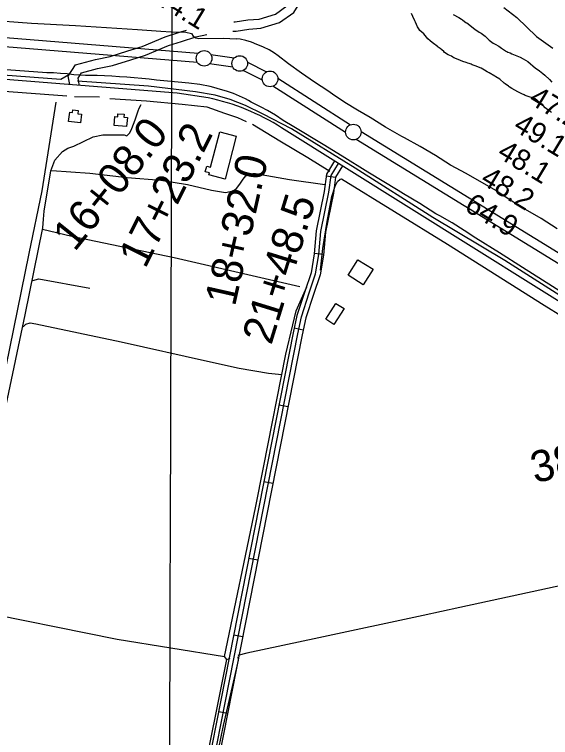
# Model space of a CAD drawing. Extents: x 3146026 to 3183936, y 897894 to 923344.
# Drawn here: x 3154998 to 3156715, y 910992 to 913306 of the extents above; entities that cross this region are included whole.
import ezdxf

# ---------------------------------------------------------------- set-up
doc = ezdxf.new("R2010")
doc.units = 0
for name, color, linetype in [('V-BLDG-OTLN', 7, 'Continuous'), ('V-GRID-MAJR', 7, 'Continuous'), ('V-LEVE-TOET', 7, 'Continuous'), ('V-RIVR-EDGE', 7, 'Continuous'), ('V-RIVR-IDEN', 7, 'Continuous'), ('V-RIVR-RANG', 7, 'Continuous'), ('V-ROAD-CNTR', 7, 'Continuous'), ('V-SITE-VEGE', 7, 'Continuous'), ('V-SURV-IDEN', 7, 'Continuous'), ('V-SURV-LINE', 7, 'Continuous'), ('V-TOPO-SHOR', 7, 'Continuous')]:
    doc.layers.add(name, color=color, linetype=linetype)

msp = doc.modelspace()

# ---------------------------------------------------------------- linework, layer by layer
at = {"layer": 'V-BLDG-OTLN'}
for points in [[(3155209.8, 912958.8), (3155171.4, 912963.5), (3155175, 912993.3), (3155183.6, 912992.3), (3155184.6, 913000.7), (3155202.3, 912998.6), (3155201, 912988.2), (3155213.2, 912986.7)], [(3155359.6, 912975.9), (3155357.3, 912947.1), (3155317.3, 912950.4), (3155319.7, 912979.1), (3155328.7, 912978.3), (3155329.5, 912988.3), (3155349.1, 912986.7), (3155348.3, 912976.9)], [(3155708.3, 912915.9), (3155672.4, 912778.7), (3155620.7, 912792.3), (3155622.5, 912799.1), (3155609.3, 912802.6), (3155613.9, 912820.1), (3155626.2, 912816.9), (3155655.8, 912929.7)], [(3156098, 912520.8), (3156146.3, 912490.3), (3156115.1, 912440.9), (3156066.8, 912471.4)], [(3156027.7, 912381.5), (3156053.6, 912364.8), (3156020.7, 912313.8), (3155994.8, 912330.5)]]:
    msp.add_lwpolyline(points, close=True, dxfattribs=at)
at = {"layer": 'V-GRID-MAJR'}
msp.add_spline([(3155483.1, 907322.2), (3155490.4, 909418.7), (3155511.6, 915481.6), (3155532.8, 921544.5), (3155532.8, 921546.4)], degree=3, dxfattribs=at)
at = {"layer": 'V-LEVE-TOET'}
for points in [[(3154524.2, 913328.3), (3154543.4, 913326.3), (3154554.6, 913322.8), (3154577.2, 913316.5), (3154615.9, 913311.2), (3154693.9, 913305.1), (3154799.1, 913297.3), (3154909.1, 913288.2), (3155052.5, 913278.2), (3155193.7, 913269.9), (3155391.8, 913258.1), (3155467.2, 913252.6), (3155499.8, 913249.8), (3155547.4, 913248.6), (3155564.8, 913244.6), (3155570.1, 913236.3), (3155578.6, 913230.5), (3155588.7, 913228.8), (3155667.7, 913230.3), (3155708.5, 913228)], [(3156736.4, 912620.2), (3156684.8, 912653.1), (3156634.9, 912681.9), (3156585.9, 912712.1), (3156539.2, 912742.6), (3156444.3, 912796.6), (3156394.8, 912824), (3156346.3, 912854.2), (3156297, 912883), (3156246.9, 912910.5), (3156238.2, 912915.1), (3156186.5, 912945.6), (3156137.6, 912976.2), (3156096.6, 912999.7), (3156056.3, 913024.6), (3156016.9, 913050.8), (3156001.3, 913061.7), (3155958.7, 913089.2), (3155916.9, 913118), (3155876.1, 913148.1), (3155842.1, 913173.7), (3155830.4, 913182), (3155813.5, 913192.4), (3155795.8, 913201.4), (3155777.5, 913208.9), (3155774.6, 913210), (3155757, 913216.9), (3155739, 913222.4), (3155720.5, 913226.3), (3155708.5, 913228)], [(3155756, 913025.5), (3155747.1, 913030.8), (3155738, 913035.8), (3155728.7, 913040.5), (3155719.2, 913044.8), (3155709.6, 913048.9), (3155699.9, 913052.6), (3155690.1, 913056), (3155680.1, 913059.1), (3155669.3, 913062.7), (3155658.4, 913066.1), (3155647.4, 913069.3), (3155636.3, 913072.2), (3155625.2, 913074.8), (3155614, 913077.2), (3155602.8, 913079.4), (3155591.5, 913081.3), (3155556.9, 913085.5), (3155522.3, 913089.3), (3155487.7, 913092.7), (3155453, 913095.7), (3155429.3, 913098.3), (3155405.5, 913100.7), (3155381.8, 913102.8), (3155358, 913104.8), (3155334.2, 913106.5), (3155310.4, 913108), (3155286.6, 913109.3), (3155262.8, 913110.3), (3155244.1, 913110.1), (3155225.4, 913110.4), (3155206.8, 913111.5), (3155188.1, 913113.1), (3155166.6, 913115.3), (3155145, 913117.1), (3155123.4, 913118.5), (3155101.7, 913119.5), (3155058.6, 913121.9), (3155015.5, 913125), (3154972.4, 913128.7)], [(3156226.7, 912742.4), (3156129.7, 912801.6), (3156047.9, 912852.9), (3155986.2, 912889.8), (3155892.7, 912946), (3155858.8, 912966.7), (3155834, 912983.1), (3155808.4, 912998.1), (3155787.7, 913008.9), (3155756, 913025.5)], [(3156753.6, 912414.9), (3156625.5, 912495.9), (3156551, 912543.5), (3156475.9, 912589.7), (3156438.2, 912614.9), (3156399.7, 912638.8), (3156360.3, 912661.3), (3156347.4, 912668.3), (3156296.3, 912700.9), (3156244.4, 912732.2), (3156226.7, 912742.4)]]:
    msp.add_lwpolyline(points, dxfattribs=at)
at = {"layer": 'V-RIVR-EDGE'}
msp.add_lwpolyline([(3156564.7, 913328.1), (3156606.6, 913295.5), (3156669.9, 913235), (3156722.2, 913197.6)], dxfattribs=at)
at = {"layer": 'V-ROAD-CNTR'}
for p, q in [((3156026.4, 912784.1), (3155996.6, 912787.9)), ((3155987.5, 912537.9), (3155957.7, 912540.8)), ((3155922.9, 912295.2), (3155893.6, 912301.6)), ((3155874.4, 912050.3), (3155844.9, 912056.1)), ((3155826, 911805), (3155796.6, 911810.8)), ((3155777.7, 911559.7), (3155748.2, 911565.5)), ((3155729.3, 911314.4), (3155699.9, 911320.2)), ((3155681, 911069.2), (3155651.5, 911075))]:
    msp.add_line(p, q, dxfattribs=at)
for points in [[(3155697.6, 913252.1), (3155707.7, 913252.4), (3155748.3, 913258.4), (3155786.9, 913261.5), (3155846.8, 913279.6), (3155892.9, 913312), (3155912.4, 913343.1), (3155909, 913377.9), (3155881.1, 913427.1), (3155853.1, 913448.6), (3155824.7, 913472.1), (3155775.5, 913498.1)], [(3155700.8, 913282.2), (3155705.1, 913282.3), (3155744.9, 913288.2), (3155781.3, 913291.2), (3155833.5, 913306.9), (3155870.7, 913333.1), (3155881.6, 913350.3), (3155879.8, 913368.6), (3155858, 913407), (3155834.4, 913425.1), (3155807.9, 913447), (3155761.5, 913471.6)], [(3155617.9, 913039.1), (3155519.5, 913054.1), (3153038.6, 913250.9)], [(3155175.1, 913081.4), (3155175.1, 913081.3), (3155170.6, 913108.2), (3155193.7, 913144.7), (3155257.5, 913161.9), (3155305.1, 913171.7), (3155361.4, 913188.9), (3155407.2, 913203.7), (3155480.7, 913234.6), (3155523.9, 913248.1), (3155549.4, 913256)], [(3155205, 913079), (3155205.3, 913082.6), (3155202.1, 913101.8), (3155212.8, 913118.8), (3155264.4, 913132.7), (3155312.5, 913142.6), (3155370.4, 913160.3), (3155417.7, 913175.6), (3155491.1, 913206.4), (3155532.7, 913219.5), (3155579.4, 913233.8), (3155614.6, 913242.1)], [(3157275.9, 912053.9), (3155853.5, 912943.3)], [(3156023.2, 912837.1), (3155997.6, 912795.3), (3155990.4, 912739.3), (3155964.7, 912613.8), (3155957.6, 912539.4), (3155947.8, 912479.6), (3155927.6, 912419.5), (3155902.6, 912342.7), (3155890.4, 912286.7), (3155385.5, 909725.2), (3155372.5, 909641), (3155352.3, 909575.2), (3155326.3, 909519.1), (3155310.2, 909483.9), (3155280.7, 909427.5), (3155236.4, 909348.3), (3155170.2, 909231.7), (3154950.7, 908796.8), (3154928.6, 908749.8), (3154916, 908712.6), (3154904.9, 908687.8), (3154879.8, 908644.6), (3154850.8, 908609.6), (3154182, 907329.4)], [(3154198.8, 907329.4), (3154863.4, 908601.3), (3154892.1, 908635.9), (3154918.2, 908680.9), (3154929.9, 908707.2), (3154942.5, 908744.2), (3154964.2, 908790.2), (3155183.4, 909224.6), (3155249.4, 909341), (3155293.9, 909420.3), (3155323.6, 909477.3), (3155340, 909512.9), (3155366.4, 909569.8), (3155387.2, 909637.7), (3155400.3, 909722.6), (3155905.1, 912283.6), (3155917.1, 912338.8), (3155941.8, 912414.8), (3155962.4, 912475.9), (3155972.4, 912537.5), (3155979.5, 912611.5), (3156005.2, 912736.8), (3156012, 912790.2), (3156036, 912829.2)], [(3156048.8, 912821.4), (3156026.5, 912785.1), (3156020, 912734.4), (3155994.4, 912609.3), (3155987.3, 912535.6), (3155977, 912472.3), (3155956.1, 912410.1), (3155931.6, 912334.9), (3155919.8, 912280.6), (3155415, 909720), (3155401.8, 909634.3), (3155380.4, 909564.4), (3155353.6, 909506.6), (3155337.1, 909470.6), (3155307, 909413.2), (3155262.5, 909333.6), (3155196.7, 909217.6), (3154977.7, 908783.6), (3154956.4, 908738.6), (3154943.9, 908701.7), (3154931.6, 908674.1), (3154904.4, 908627.3), (3154875.9, 908592.9), (3154215.7, 907329.3)]]:
    msp.add_lwpolyline(points, dxfattribs=at)
msp.add_arc((3155476, 912352.5), 701.1, 57.4209, 78.3244, dxfattribs=at)
at = {"layer": 'V-SITE-VEGE'}
for p, q in [((3156273.4, 913299.1), (3156269.2, 913309.2)), ((3156280.6, 913284.9), (3156273.4, 913299.1)), ((3156403, 913305.7), (3156420.7, 913296.2)), ((3156420.7, 913296.2), (3156429.5, 913290.8)), ((3156281.9, 913281.6), (3156280.6, 913284.9)), ((3156289.1, 913266.1), (3156281.9, 913281.6)), ((3156429.5, 913290.8), (3156433.3, 913288.3)), ((3156433.3, 913288.3), (3156439.6, 913283.7)), ((3156439.6, 913283.7), (3156443.9, 913280.4)), ((3156443.9, 913280.4), (3156446.4, 913278.7)), ((3156446.4, 913278.7), (3156472.1, 913259.1)), ((3156292.9, 913259.8), (3156289.1, 913266.1)), ((3156296.7, 913254.8), (3156292.9, 913259.8)), ((3156309.4, 913243.5), (3156296.7, 913254.8)), ((3156472.1, 913259.1), (3156486, 913249.6)), ((3156486, 913249.6), (3156490.6, 913247.1)), ((3156321.6, 913228.1), (3156309.4, 913243.5)), ((3156329.2, 913221), (3156321.6, 913228.1)), ((3156490.6, 913247.1), (3156492.7, 913245.4)), ((3156492.7, 913245.4), (3156501.6, 913239.2)), ((3156501.6, 913239.2), (3156505.8, 913235.8)), ((3156505.8, 913235.8), (3156518, 913223.7)), ((3156341.4, 913211.8), (3156329.2, 913221)), ((3156343.1, 913211), (3156341.4, 913211.8)), ((3156348.2, 913206.4), (3156343.1, 913211)), ((3156352.4, 913203.5), (3156348.2, 913206.4)), ((3156355.4, 913201), (3156352.4, 913203.5)), ((3156518, 913223.7), (3156530.7, 913213.7)), ((3156530.7, 913213.7), (3156537, 913210.4)), ((3156537, 913210.4), (3156549.2, 913204.6)), ((3156549.2, 913204.6), (3156557.6, 913197.9)), ((3156358.3, 913198.9), (3156355.4, 913201)), ((3156361.7, 913196.8), (3156358.3, 913198.9)), ((3156367.1, 913192.7), (3156361.7, 913196.8)), ((3156373.1, 913186.8), (3156367.1, 913192.7)), ((3156375.6, 913183.9), (3156373.1, 913186.8)), ((3156387, 913176.8), (3156375.6, 913183.9)), ((3156557.6, 913197.9), (3156570.7, 913189.6)), ((3156570.7, 913189.6), (3156571.5, 913188.8)), ((3156571.5, 913188.8), (3156574.4, 913187.5)), ((3156574.4, 913187.5), (3156578.2, 913185.5)), ((3156578.2, 913185.5), (3156585.4, 913182.6)), ((3156585.4, 913182.6), (3156590.9, 913180.1)), ((3156590.9, 913180.1), (3156596.3, 913178)), ((3156397.1, 913171.9), (3156387, 913176.8)), ((3156402.1, 913169), (3156397.1, 913171.9)), ((3156405.5, 913167.3), (3156402.1, 913169)), ((3156419.3, 913161.5), (3156405.5, 913167.3)), ((3156434.1, 913154.9), (3156419.3, 913161.5)), ((3156596.3, 913178), (3156617.3, 913168.9)), ((3156617.3, 913168.9), (3156626.6, 913164.3)), ((3156626.6, 913164.3), (3156642.2, 913154.8)), ((3156444.6, 913152), (3156434.1, 913154.9)), ((3156449.6, 913149.9), (3156444.6, 913152)), ((3156454.7, 913148.7), (3156449.6, 913149.9)), ((3156461, 913146.2), (3156454.7, 913148.7)), ((3156464.3, 913144.5), (3156461, 913146.2)), ((3156473.6, 913141.7), (3156464.3, 913144.5)), ((3156492.1, 913133.8), (3156473.6, 913141.7)), ((3156498, 913130.9), (3156492.1, 913133.8)), ((3156642.2, 913154.8), (3156667.1, 913133.9)), ((3156667.1, 913133.9), (3156671.7, 913130.6)), ((3156503.5, 913127.1), (3156498, 913130.9)), ((3156511.9, 913122.2), (3156503.5, 913127.1)), ((3156517.8, 913119.2), (3156511.9, 913122.2)), ((3156536.3, 913108.4), (3156517.8, 913119.2)), ((3156671.7, 913130.6), (3156679.7, 913125.2)), ((3156679.7, 913125.2), (3156690.2, 913116.9)), ((3156690.2, 913116.9), (3156697, 913111)), ((3156697, 913111), (3156711.7, 913097.7)), ((3156540.1, 913106.4), (3156536.3, 913108.4)), ((3156551.9, 913098.9), (3156540.1, 913106.4)), ((3156566.6, 913086.4), (3156551.9, 913098.9)), ((3156570, 913084.3), (3156566.6, 913086.4)), ((3156711.7, 913097.7), (3156718.9, 913089.3)), ((3156580.5, 913076), (3156570, 913084.3)), ((3156582.6, 913073.9), (3156580.5, 913076)), ((3156590.6, 913068.9), (3156582.6, 913073.9)), ((3156610, 913058.1), (3156590.6, 913068.9)), ((3156620.9, 913052.7), (3156610, 913058.1)), ((3156623, 913051.9), (3156620.9, 913052.7)), ((3156630.2, 913048.5), (3156623, 913051.9)), ((3156633.1, 913046.5), (3156630.2, 913048.5)), ((3156649.5, 913041.5), (3156633.1, 913046.5)), ((3156654.1, 913039.9), (3156649.5, 913041.5)), ((3156659.6, 913037.4), (3156654.1, 913039.9)), ((3156665.1, 913035.3), (3156659.6, 913037.4)), ((3156671, 913031.6), (3156665.1, 913035.3)), ((3156673.5, 913030.3), (3156671, 913031.6)), ((3156682.8, 913021.1), (3156673.5, 913030.3)), ((3156687.4, 913016.6), (3156682.8, 913021.1)), ((3156690.8, 913014.5), (3156687.4, 913016.6)), ((3156698, 913007.4), (3156690.8, 913014.5)), ((3156710.6, 912997), (3156698, 913007.4)), ((3156714.8, 912994.1), (3156710.6, 912997)), ((3156717.8, 912992.4), (3156714.8, 912994.1))]:
    msp.add_line(p, q, dxfattribs=at)
at = {"layer": 'V-SURV-LINE'}
for points in [[(3154023.7, 913308.5), (3155586.8, 913182)], [(3155584.4, 913152.1), (3154021.3, 913278.6)], [(3155627.4, 913177.4), (3155701.9, 913166.6)], [(3155697.6, 913136.9), (3155623.1, 913147.7)], [(3155744.1, 913153.3), (3155805.5, 913122.1)], [(3155791.9, 913095.4), (3155730.5, 913126.5)], [(3155841.5, 913101.6), (3156074.6, 912952.9)], [(3156058.4, 912927.6), (3155825.3, 913076.3)], [(3156108.2, 912931.8), (3157505.1, 912074)], [(3157489.4, 912048.5), (3156092.5, 912906.2)]]:
    msp.add_lwpolyline(points, dxfattribs=at)
for centre in [(3155605.5, 913165.4), (3155719.5, 913148.9), (3155816.5, 913099.7), (3156083.3, 912929.5)]:
    msp.add_circle(centre, 25, dxfattribs=at)
at = {"layer": 'V-TOPO-SHOR'}
msp.add_line((3155190.4, 913042.8), (3155270.2, 913042.2), dxfattribs=at)
for points in [[(3155171.9, 913113), (3155146.8, 913097.7), (3154677.4, 913133.2), (3154628.2, 913137.4), (3154409.5, 913156.2), (3154270.4, 913165.7)], [(3154461.8, 913101.2), (3154663, 913082.8), (3154878.9, 913067), (3155165.7, 913044.9)], [(3157073.3, 912197.1), (3156567.9, 912518.1), (3156337.8, 912656.2), (3156089.4, 912813.7), (3155885.1, 912939.6), (3155794.9, 912987), (3155737.6, 913014.6), (3155688.7, 913033.3), (3155641.2, 913047.6), (3155577.6, 913058), (3155427.1, 913076.5), (3155199.7, 913092.6)], [(3155131.1, 913024.8), (3155085.9, 912741.4), (3155044.3, 912540.8), (3154971, 912179.8), (3154949.4, 912077.3), (3154839.8, 911554.7), (3154746.5, 911098.5), (3154682, 910796.8), (3154671.5, 910727.4), (3154560.5, 910206.3), (3154524.1, 910036), (3154460.8, 909727), (3154503.2, 909682.3)], [(3155089.1, 912623.5), (3155091.5, 912650.6), (3155092.9, 912675.9), (3155114.4, 912805.3), (3155127.7, 912839.1), (3155151.6, 912867.5), (3155168.6, 912877.9), (3155188.4, 912883.9), (3155250.1, 912914.2), (3155280.8, 912920.7), (3155320, 912921.1), (3155349, 912920.3), (3155357.6, 912917.2), (3155368, 912927.1), (3155374.2, 912941.4), (3155385.1, 912968.7), (3155394.6, 912997.5), (3155397.7, 913006.1), (3155403.8, 913017.6)], [(3155303.4, 913036.9), (3155420.8, 913029.5), (3155535.2, 913019.2)], [(3155535.2, 913019.2), (3155614.1, 913010.6), (3155670.2, 912990.3), (3155711.9, 912976.1), (3155740.6, 912963.7)], [(3155760.7, 912954.5), (3155847.8, 912901.4), (3155937.9, 912848.2), (3156007.9, 912804.3)], [(3155117.4, 912806.7), (3155239.1, 912797.7), (3155359.2, 912784.3), (3155466.4, 912775.7), (3155551.7, 912761.8), (3155628.8, 912743.1), (3155673.7, 912736.1), (3155698.5, 912741.3), (3155709.6, 912749), (3155720.1, 912763.2), (3155730.7, 912778.9), (3155738.9, 912789.6), (3155744.8, 912793.8), (3155761.6, 912797), (3155770.3, 912796.7), (3155878.7, 912777.9), (3155991.5, 912761.9)], [(3155977.7, 912487.2), (3155985.4, 912556.6), (3155999.3, 912643.4), (3156014.4, 912722.8), (3156025.5, 912755.9), (3156033.1, 912771.7), (3156040.6, 912778.7), (3156045, 912780.1), (3156384.9, 912570.8), (3156694.8, 912375.4), (3156811.9, 912302.6)], [(3154484.1, 909727.1), (3154580.5, 910176.8), (3154672, 910622.6), (3154832.6, 911394.8), (3154905.8, 911746.1), (3155032.6, 912344.3), (3155089.1, 912623.5)], [(3155911.8, 912434.5), (3155509.9, 912527.1), (3155182.2, 912595.2), (3155087.7, 912617.3)], [(3155057.3, 912454.1), (3155076.3, 912459.4), (3155239.6, 912430.4)], [(3155677.8, 911241.9), (3155670.9, 911251.2), (3155770.5, 911727.6), (3155795.7, 911856.2), (3155867.6, 912218.6), (3155889, 912312.4), (3155900.3, 912357.1), (3155934.3, 912434.6)], [(3155025.8, 912306.8), (3155034, 912314.6), (3155048.6, 912318.6), (3155066.7, 912315.9), (3155340.3, 912258.6), (3155616.6, 912196.9), (3155717.6, 912173.9), (3155811.6, 912158.4), (3155854.3, 912153.7)], [(3157375.7, 911884.3), (3157380, 911826.1), (3157380.2, 911724.5), (3157365.7, 911668.2), (3157356.1, 911633.7), (3157352.9, 911625), (3157338.1, 911613.8), (3157329.3, 911608.2), (3157308.7, 911600.1), (3157102.9, 911557.6), (3156961.3, 911525), (3156424, 911408.5), (3156307.2, 911382.6), (3155972.9, 911311.5), (3155742.3, 911262.4), (3155713.1, 911254.5)], [(3154840.3, 911405.2), (3155326.9, 911306.7), (3155670.9, 911251.2)], [(3155489.8, 910163), (3155496.2, 910183.1), (3155550.9, 910441.5), (3155565.6, 910506.4), (3155604.6, 910718.8), (3155638, 910886.3), (3155668, 911030.7), (3155709, 911211), (3155715.6, 911239.9), (3155714.4, 911250.1)], [(3155595, 910826.7), (3155677.8, 911241.9), (3155688.4, 911246.4)]]:
    msp.add_lwpolyline(points, dxfattribs=at)

# ---------------------------------------------------------------- texts
at = {"layer": 'V-RIVR-IDEN'}
msp.add_text('L   O W  E R', height=200, rotation=329.8355, dxfattribs=at).set_placement((3156648.7, 913625.7))
at = {"layer": 'V-RIVR-RANG'}
for s, rotation, p in [('44.1', 328.6783, (3155441.7, 913345.2)), ('47.2', 328.9283, (3156641, 913023.9)), ('49.1', 328.9283, (3156591.6, 912936.9)), ('48.1', 328.9283, (3156540.2, 912851.1)), ('48.2', 328.9283, (3156486.8, 912766.6)), ('64.9', 328.9283, (3156435.2, 912680.9))]:
    msp.add_text(s, height=67, rotation=rotation, dxfattribs=at).set_placement(p)
at = {"layer": 'V-SURV-IDEN'}
for s, rotation, p in [('16+08.0', 51.3646, (3155191, 912543.9)), ('17+23.2', 63.3189, (3155416.9, 912489.6)), ('18+32.0', 77.3264, (3155704.1, 912369)), ('21+48.5', 72.8317, (3155820.6, 912245.7)), ('38+27.5', 13.0047, (3156664, 911805.7))]:
    msp.add_text(s, height=100, rotation=rotation, dxfattribs=at).set_placement(p)

doc.saveas('drawing.dxf')
